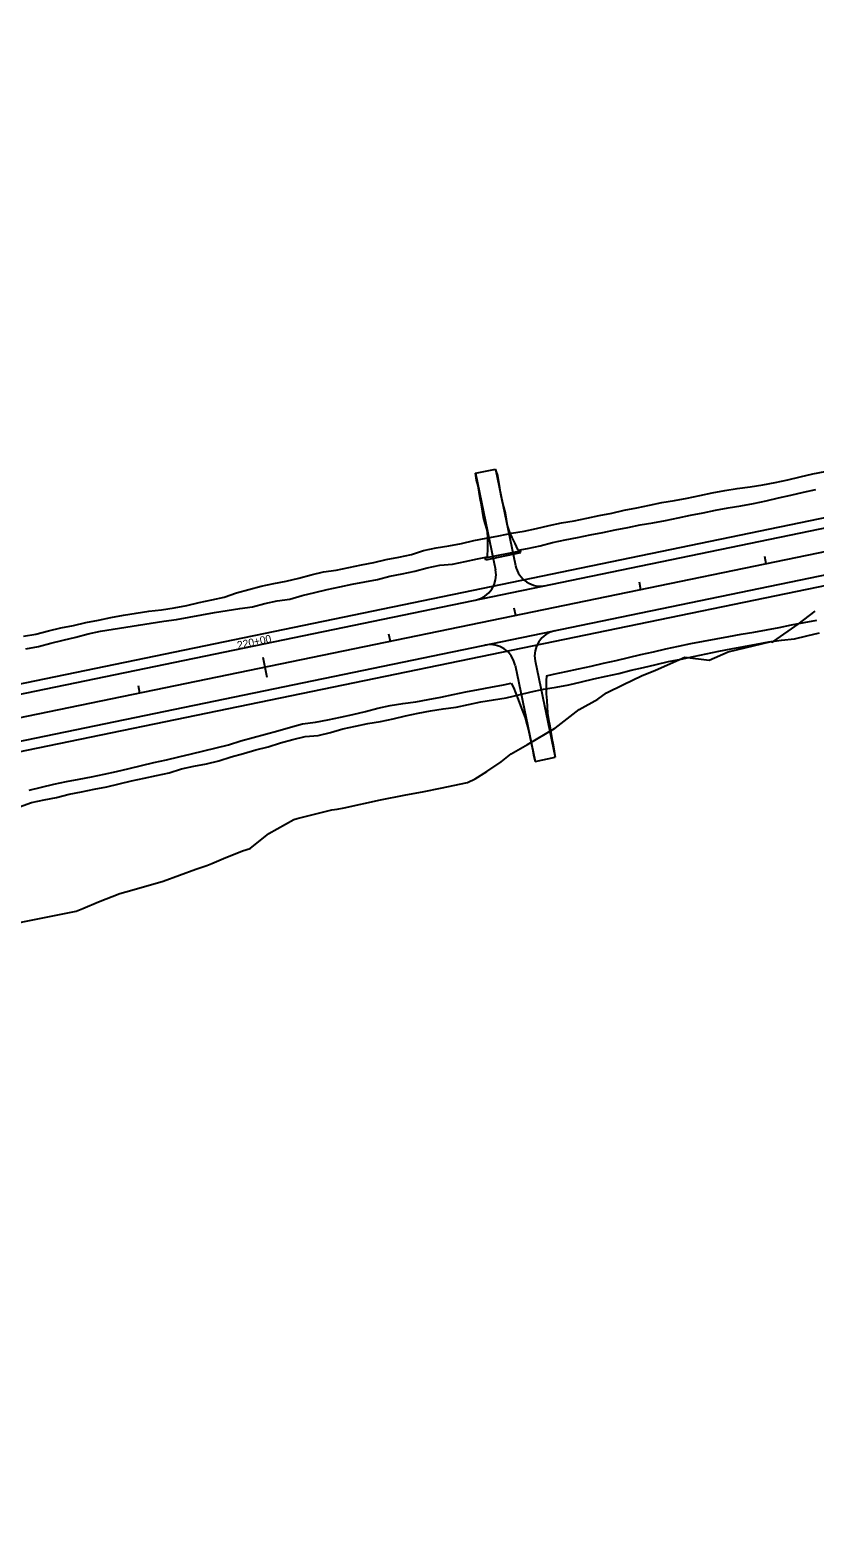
# Model space of a CAD drawing. Extents: x 979959 to 994833, y 1835619 to 1845316.
# Drawn here: x 987562 to 988176, y 1837739 to 1838917 of the extents above; entities that cross this region are included whole.
import ezdxf

# ---------------------------------------------------------------- set-up
doc = ezdxf.new("R2010")
doc.units = 0
for name, color, linetype in [('43', 7, 'Continuous'), ('Future 5 Lane Construction Limits', 7, 'Continuous'), ('R_Drainage', 7, 'Continuous'), ('R_Horz Alg', 7, 'Continuous'), ('R_Horz Alg Stationing', 7, 'Continuous'), ('R_Proposed Const Limits', 7, 'Continuous'), ('R_Proposed Road', 7, 'Continuous')]:
    doc.layers.add(name, color=color, linetype=linetype)

msp = doc.modelspace()

# ---------------------------------------------------------------- linework, layer by layer
at = {"layer": '43'}
msp.add_lwpolyline([(987547.7, 1838218.2), (987564.3, 1838221.5), (987576, 1838223.9), (987598.3, 1838228.3), (987603.4, 1838230.5), (987615.6, 1838235.6), (987632.3, 1838242.3), (987641.7, 1838244.9), (987666.3, 1838251.9), (987691.8, 1838261.1), (987700.3, 1838264.1), (987704.2, 1838265.7), (987713.5, 1838269.6), (987728.4, 1838275.5), (987734.2, 1838277.3), (987748.9, 1838289), (987768.3, 1838299.9), (987771, 1838300.8), (987782.4, 1838303.6), (987798.2, 1838307.5), (987802.2, 1838308.2), (987807.8, 1838309.2), (987836.2, 1838315.3), (987854.6, 1838319.1), (987870.2, 1838322), (987883.2, 1838324.6), (987904.2, 1838329), (987910.1, 1838331.7), (987919.3, 1838337.6), (987930.6, 1838345.1), (987938.2, 1838351.3), (987951.1, 1838358.6), (987972.2, 1838371.1), (987972.4, 1838371.3), (987972.8, 1838371.5), (987991.6, 1838386.1), (988006.1, 1838394.1), (988012.8, 1838398.9), (988026.1, 1838405.5), (988040.1, 1838412.2), (988051.2, 1838416.6), (988074.1, 1838426.9), (988093.2, 1838424.6), (988108.1, 1838431), (988141.6, 1838439.1), (988142.1, 1838438.7), (988143.6, 1838439.5), (988162.8, 1838452.8), (988176.1, 1838462.9)], dxfattribs=at)
at = {"layer": 'Future 5 Lane Construction Limits'}
for points in [[(987684.7, 1838467.3), (987694.5, 1838469.6), (987704.2, 1838471.8), (987714, 1838473.9), (987723.6, 1838477.1), (987733.2, 1838479.8), (987742.9, 1838482.3), (987752.7, 1838484.4), (987762.5, 1838486.4), (987772.2, 1838488.7), (987781.9, 1838491.3), (987791.6, 1838493.7), (987801.6, 1838495), (987811.4, 1838497), (987821.2, 1838499), (987830.9, 1838501), (987840.7, 1838503.2), (987850.5, 1838505), (987860.3, 1838507.2), (987869.9, 1838510.2), (987879.6, 1838512.4), (987889.6, 1838513.9), (987899.4, 1838515.8), (987909.1, 1838518), (987918.9, 1838519.9), (987928.8, 1838521.8), (987938.6, 1838523.7), (987948.4, 1838525.4), (987958.2, 1838527.4), (987968, 1838529.8), (987977.7, 1838531.9), (987987.6, 1838533.4), (987997.4, 1838535.4), (988007.2, 1838537.5), (988017, 1838539.5), (988026.8, 1838541.7), (988036.6, 1838543.6), (988046.4, 1838545.7), (988056.1, 1838547.7), (988066, 1838549.4), (988075.9, 1838551.1), (988085.7, 1838553.2), (988095.4, 1838555.3), (988105.3, 1838557.1), (988115.1, 1838558.7), (988125.1, 1838560.1), (988135, 1838561.5), (988144.8, 1838563.3), (988154.6, 1838565.6), (988164.3, 1838567.8), (988174.1, 1838570.2), (988183.9, 1838571.9)], [(987557, 1838443.3), (987566.8, 1838444.9), (987576.5, 1838447.5), (987586.3, 1838449.7), (987596.1, 1838451.6), (987605.8, 1838453.9), (987615.6, 1838455.9), (987625.4, 1838458), (987635.3, 1838459.7), (987645.1, 1838461.3), (987655, 1838462.9), (987665, 1838464), (987674.9, 1838465.5), (987684.7, 1838467.3)], [(988100.6, 1838431.5), (988110.4, 1838433.3), (988120.2, 1838435.3), (988130.1, 1838437.1), (988139.9, 1838438.8), (988149.8, 1838440.1), (988159.8, 1838441.2), (988169.5, 1838443.6), (988179.3, 1838445.8)], [(987855.7, 1838381), (987865.5, 1838383), (987875.3, 1838384.9), (987885.2, 1838386.6), (987895.2, 1838387.8), (987904.9, 1838390), (987914.7, 1838391.9), (987924.6, 1838393.6), (987934.5, 1838395.2), (987944.2, 1838397.5), (987954, 1838399.7), (987963.7, 1838401.8), (987973.6, 1838403.5), (987983.5, 1838405.2), (987993.2, 1838407.7), (988002.9, 1838409.9), (988012.7, 1838412), (988022.4, 1838414.2), (988032.1, 1838416.8), (988041.9, 1838418.8), (988051.6, 1838421.2), (988061.4, 1838423.5)], [(988061.4, 1838423.5), (988071.2, 1838425.3), (988081, 1838427.3), (988090.8, 1838429.4), (988100.6, 1838431.5)], [(987777.4, 1838364.9), (987787.4, 1838365.7), (987797.2, 1838367.9), (987806.8, 1838370.9), (987816.5, 1838372.9), (987826.3, 1838375)], [(987826.3, 1838375), (987836.2, 1838376.7), (987846, 1838378.8), (987855.7, 1838381)], [(987553.9, 1838310), (987563.4, 1838313.2), (987573.1, 1838315.5), (987583, 1838317.3), (987592.7, 1838319.7), (987602.5, 1838321.6), (987612.3, 1838323.6), (987622.1, 1838325.6), (987631.9, 1838327.8), (987641.6, 1838330.2), (987651.4, 1838332.2), (987661.1, 1838334.3), (987670.9, 1838336.6), (987680.5, 1838339.5), (987690.2, 1838341.8), (987700.1, 1838343.4), (987709.8, 1838345.9), (987719.4, 1838349), (987729, 1838351.7), (987738.7, 1838354.4), (987748.4, 1838356.7), (987758, 1838360), (987767.6, 1838362.5)], [(987767.6, 1838362.5), (987777.4, 1838364.9)]]:
    msp.add_lwpolyline(points, dxfattribs=at)
at = {"layer": 'R_Drainage'}
for p, q in [((987918.1, 1838504.5), (987945.5, 1838510.1)), ((987918.4, 1838503), (987918.1, 1838504.5)), ((987918.4, 1838503), (987945.8, 1838508.7)), ((987945.8, 1838508.7), (987945.5, 1838510.1))]:
    msp.add_line(p, q, dxfattribs=at)
at = {"layer": 'R_Horz Alg'}
msp.add_line((984572.5, 1837764), (990033.8, 1838891.5), dxfattribs=at)
at = {"layer": 'R_Horz Alg Stationing'}
for points in [[(988136.3, 1838505.9), (988137.5, 1838500)], [(988038.3, 1838485.7), (988039.5, 1838479.8)], [(987940.4, 1838465.4), (987941.6, 1838459.6)], [(987842.5, 1838445.2), (987843.7, 1838439.3)], [(987744.1, 1838427), (987747.4, 1838411.3)], [(987646.6, 1838404.8), (987647.8, 1838398.9)]]:
    msp.add_lwpolyline(points, dxfattribs=at)
at = {"layer": 'R_Proposed Const Limits'}
for points in [[(987930.3, 1838554.2), (987929.5, 1838559.2), (987928.8, 1838564.1), (987927.8, 1838569), (987926.2, 1838573.8)], [(987919.5, 1838526.5), (987918, 1838531.3), (987916.7, 1838536.1), (987915.9, 1838541.1), (987915.2, 1838546), (987914.2, 1838550.9), (987913.4, 1838555.8), (987912.4, 1838560.8), (987911.1, 1838565.2), (987910.5, 1838570.6)], [(987935.5, 1838529.8), (987934.6, 1838534.7), (987933.9, 1838539.6), (987932.6, 1838544.5), (987931.4, 1838549.4), (987930.3, 1838554.2)], [(988137.6, 1838549.1), (988147.3, 1838551.3), (988157.1, 1838553.6), (988166.8, 1838555.8), (988176.6, 1838558)], [(987943.9, 1838510.4), (987951.2, 1838511.9), (987961, 1838514), (987970.7, 1838516.6), (987980.5, 1838518.5), (987990.3, 1838520.3), (988000.1, 1838522.4), (988010, 1838524.2), (988019.7, 1838526.3), (988029.6, 1838528.2), (988039.3, 1838530.4), (988049.2, 1838531.8), (988059, 1838533.8), (988068.8, 1838535.9), (988078.6, 1838537.9), (988088.4, 1838539.8), (988098.2, 1838541.7), (988108.1, 1838543.5), (988117.9, 1838545.2), (988127.8, 1838547), (988137.6, 1838549.1)], [(987919.7, 1838505.3), (987919.7, 1838506.1), (987920, 1838511.3), (987920.2, 1838516.4), (987920.2, 1838521.5), (987919.5, 1838526.5)], [(987943.9, 1838510.4), (987943.6, 1838511), (987941.4, 1838515.7), (987939.1, 1838520.3), (987937.1, 1838525), (987935.5, 1838529.8)], [(987736, 1838466.3), (987745.7, 1838468.9), (987755.5, 1838470.8), (987765.4, 1838472.3), (987775, 1838475.1), (987784.8, 1838477.5), (987794.5, 1838479.7), (987804.3, 1838481.9), (987814.1, 1838483.9), (987823.9, 1838485.8), (987833.7, 1838487.5), (987843.4, 1838490.1), (987853.2, 1838492), (987863, 1838494.1), (987872.7, 1838496.6), (987882.5, 1838498.7), (987892.5, 1838499.5), (987902.3, 1838501.6), (987912.1, 1838503.7), (987919.7, 1838505.3)], [(987559, 1838433.5), (987568.8, 1838435.3), (987578.5, 1838437.8), (987588.2, 1838440.3), (987598, 1838442.6), (987607.6, 1838445.2), (987617.4, 1838447.2), (987627.3, 1838448.9), (987637.2, 1838450.4), (987647.1, 1838452), (987657, 1838453.5), (987666.9, 1838454.9), (987676.8, 1838456.4), (987686.6, 1838458.2), (987696.5, 1838459.9), (987706.3, 1838461.7), (987716.2, 1838463.3), (987726.1, 1838465), (987736, 1838466.3)], [(987965.9, 1838412.3), (987971.5, 1838413.5), (987981.3, 1838415.6), (987991.1, 1838417.7), (988000.8, 1838419.9), (988010.6, 1838422.2), (988020.4, 1838424.3), (988030.1, 1838426.6), (988039.8, 1838429.1), (988049.6, 1838431.1), (988059.3, 1838433.4), (988069.1, 1838435.5), (988078.9, 1838437.6), (988088.7, 1838439.5), (988098.5, 1838441.3), (988108.4, 1838443.1), (988118.2, 1838444.8), (988128.1, 1838446.5), (988137.9, 1838448.3), (988147.8, 1838450.2), (988157.6, 1838452.1), (988167.4, 1838454), (988177.2, 1838455.8)], [(987965.9, 1838412.3), (987965.6, 1838408.3), (987965.7, 1838403.3), (987965.8, 1838398.2), (987966.1, 1838393.1), (987966.4, 1838388.1), (987966.8, 1838383.1), (987967.6, 1838378.1), (987968.5, 1838373.2), (987969.4, 1838368.3), (987970.2, 1838363.4), (987971.1, 1838358.4), (987971.9, 1838353.5), (987972.8, 1838348.6)], [(987561.4, 1838323), (987571.1, 1838325.3), (987580.9, 1838327.5), (987590.6, 1838329.6), (987600.5, 1838331.5), (987610.3, 1838333.4), (987620.1, 1838335.4), (987629.8, 1838337.6), (987639.6, 1838339.9), (987649.3, 1838342.3), (987659, 1838344.5), (987668.8, 1838346.7), (987678.5, 1838349), (987688.3, 1838351.3), (987698, 1838353.7), (987707.7, 1838356), (987717.4, 1838358.4), (987727, 1838361.6), (987736.7, 1838364.1), (987746.3, 1838366.7), (987756, 1838369.3), (987765.7, 1838372.1), (987775.3, 1838374.7), (987785.3, 1838376), (987795.1, 1838377.8), (987804.9, 1838380), (987814.6, 1838382.2), (987824.4, 1838384.5), (987834.1, 1838387), (987843.8, 1838389.1), (987853.7, 1838390.7), (987863.7, 1838392), (987873.5, 1838393.8), (987883.3, 1838395.7), (987893.1, 1838397.6), (987902.9, 1838399.7), (987912.7, 1838401.7), (987922.5, 1838403.5), (987932.4, 1838405.3), (987938.3, 1838406.5)], [(987938.3, 1838406.5), (987940.2, 1838403.1), (987942.1, 1838398.4), (987943.9, 1838393.7), (987945.7, 1838388.9), (987947.5, 1838384.2), (987949.2, 1838379.4), (987950.5, 1838374.6), (987951.9, 1838369.8), (987952.9, 1838364.9), (987953.9, 1838360), (987954.9, 1838355.1), (987955.9, 1838350.2), (987957, 1838345.3)]]:
    msp.add_lwpolyline(points, dxfattribs=at)
at = {"layer": 'R_Proposed Road'}
for p, q in [((984567.2, 1837789.5), (990028.6, 1838916.9)), ((984568.8, 1837781.7), (990030.2, 1838909.1)), ((984576.1, 1837746.4), (990037.5, 1838873.9)), ((984577.7, 1837738.6), (990039.1, 1838866)), ((987910.5, 1838570.6), (987926.2, 1838573.8)), ((987926.2, 1838573.8), (987941.8, 1838498.4)), ((987910.5, 1838570.6), (987926.1, 1838495.2)), ((987941.5, 1838420.7), (987957, 1838345.3)), ((987957.1, 1838424), (987972.7, 1838348.6)), ((987957, 1838345.3), (987972.7, 1838348.6))]:
    msp.add_line(p, q, dxfattribs=at)
for centre, start, end in [((987906.5, 1838491.1), 281.6644, 11.6644), ((987961.4, 1838502.4), 191.6644, 281.6644), ((987976.7, 1838428), 101.6644, 191.6644), ((987921.9, 1838416.7), 11.6644, 101.6644)]:
    msp.add_arc(centre, 20, start, end, dxfattribs=at)

# ---------------------------------------------------------------- texts
at = {"layer": 'R_Horz Alg Stationing'}
msp.add_text('220+00', height=6, rotation=11.6644, dxfattribs=at).set_placement((987724.8, 1838433.2))

doc.saveas('drawing.dxf')
